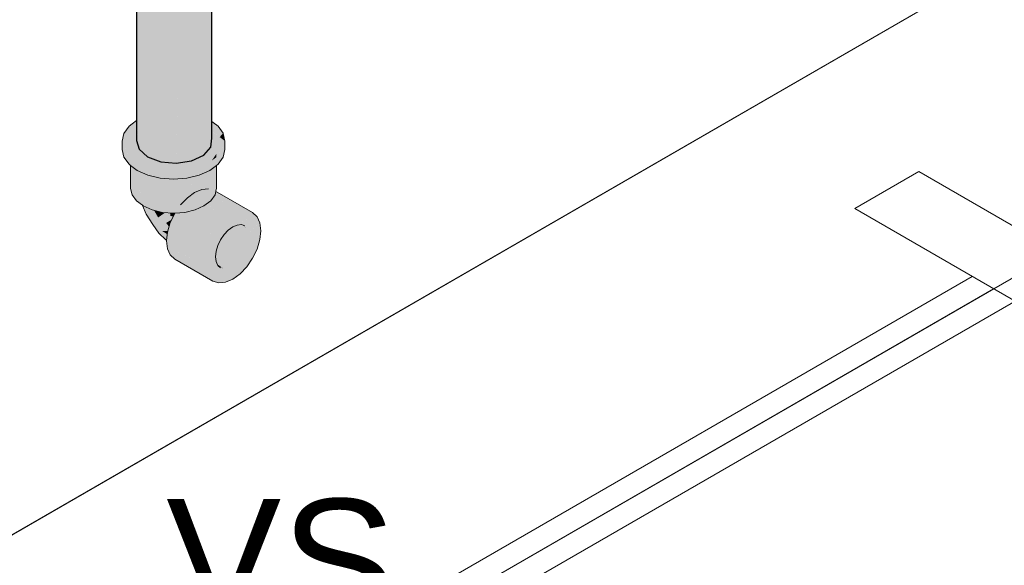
# Model space of a CAD drawing. Header units: millimetres. Extents: x 2 to 902, y -447 to 199.
# Tile 363 of 656: x 76.339 to 77.935, y 91.405 to 92.289. Entities that reach past the tile are written whole.
import ezdxf

# ---------------------------------------------------------------- set-up
doc = ezdxf.new("R2010")
doc.units = ezdxf.units.MM
doc.header["$MEASUREMENT"] = 0
doc.linetypes.add('NULL', pattern=[0])
for name, color, linetype, lineweight in [('AF-Condutos', 4, 'Continuous', 25), ('AF-Peça de utilização', 9, 'Continuous', 18), ('IFC-Elemento de mobília-Contorno', 152, 'Continuous', 5), ('IFC-Laje-Contorno', 134, 'Continuous', 5), ('IFC-Parede padrão-Contorno', 44, 'Continuous', 5), ('IFC-Parede-Contorno', 42, 'Continuous', 5), ('IFC-Viga-Contorno', 66, 'Continuous', 5), ('Textos', 7, 'Continuous', 9)]:
    doc.layers.add(name, color=color, linetype=linetype, lineweight=lineweight)
doc.styles.add('Arial', font='arial.ttf')

msp = doc.modelspace()

# ---------------------------------------------------------------- hatches: boundary and pattern name
at = {"layer": 'AF-Condutos', "linetype": 'Continuous'}
for points in [[(76.6376, 92.1337), (76.6376, 92.1483), (76.6376, 92.2418), (76.6371, 93.4234), (76.6371, 92.244), (76.6371, 92.1491), (76.6371, 92.244), (76.6371, 93.4234), (76.621, 92.3147), (76.6173, 93.4141), (76.5991, 92.4108), (76.6173, 92.1767), (76.6173, 92.331), (76.6184, 92.3262), (76.6187, 92.3246), (76.6184, 92.3262), (76.6173, 92.331), (76.6173, 92.1767), (76.6185, 92.1749), (76.6173, 92.1767), (76.6186, 92.148), (76.6189, 92.1744), (76.6186, 92.148), (76.6173, 92.1767), (76.5991, 92.4108), (76.5954, 92.2072), (76.6173, 92.149), (76.5954, 92.2072), (76.5947, 92.166), (76.5927, 92.0565), (76.6173, 92.0603), (76.6371, 92.0696), (76.6371, 92.1341), (76.6371, 92.0696), (76.6487, 92.0827), (76.6487, 92.1254), (76.6487, 92.133), (76.6487, 92.1932), (76.6487, 92.0827), (76.6488, 92.1927), (76.6487, 93.4365), (76.6385, 92.2377), (76.6371, 93.4234), (76.6377, 92.2412), (76.6378, 92.1481), (76.6377, 92.2412), (76.6371, 93.4234), (76.6376, 92.2418), (76.6376, 92.1483)], [(76.5927, 92.0565), (76.6168, 93.3869), (76.5927, 93.4063), (76.5927, 93.3811)], [(76.5283, 92.0937), (76.5322, 93.395), (76.5283, 93.3967)], [(76.5284, 92.1261), (76.5285, 92.1258), (76.5323, 92.0792), (76.5462, 92.0668), (76.5473, 92.1344), (76.5473, 92.14), (76.5462, 93.3907), (76.5462, 92.1392), (76.5462, 92.134), (76.5462, 92.1392), (76.5462, 93.3907), (76.5459, 93.3908), (76.5328, 92.1291), (76.5328, 92.128), (76.5323, 92.1278), (76.5328, 92.128), (76.5328, 92.1291), (76.5323, 92.1287), (76.5294, 92.1265), (76.5323, 92.1287), (76.5328, 92.1291), (76.5323, 93.395), (76.5322, 93.395)], [(76.5323, 93.394), (76.5328, 92.128), (76.5459, 93.389), (76.5459, 93.3908), (76.5453, 93.3909), (76.545, 93.391), (76.5368, 93.393), (76.5323, 93.395)], [(76.5462, 93.3881), (76.5473, 92.1344), (76.5671, 93.3857), (76.5666, 93.3866), (76.5622, 93.3869), (76.5462, 93.3907)], [(76.5671, 93.3865), (76.5462, 92.0668), (76.5675, 92.0588), (76.5675, 93.3865)], [(76.5922, 93.3846), (76.5922, 93.385), (76.5895, 93.3848), (76.5675, 93.3865), (76.5675, 93.3831), (76.5675, 92.0588)], [(76.6483, 93.3944), (76.6483, 93.3957), (76.6422, 93.393), (76.6371, 93.3918), (76.6371, 93.3907), (76.6385, 92.2377)], [(76.65, 92.1244), (76.65, 92.1311), (76.65, 92.1874), (76.65, 93.3964), (76.6499, 93.3964), (76.6487, 93.3958), (76.6488, 92.1927), (76.6487, 92.1329), (76.6487, 92.1254), (76.6487, 92.0827), (76.65, 92.0974)], [(76.5922, 93.385), (76.5675, 92.0588), (76.5927, 92.0565), (76.5927, 93.3851)], [(76.5284, 92.1261), (76.5283, 92.0937), (76.5323, 92.0792)]]:
    msp.add_hatch(color=151, dxfattribs=at).paths.add_polyline_path(points)
at = {"layer": 'AF-Peça de utilização', "linetype": 'Continuous'}
for points in [[(76.5283, 92.1256), (76.5283, 92.1257), (76.5211, 92.1203), (76.5162, 92.1166), (76.5086, 92.1002), (76.505, 92.0925), (76.5105, 92.0985), (76.505, 92.0925), (76.5246, 92.086), (76.5283, 92.0847), (76.531, 92.0838), (76.5283, 92.0937), (76.5283, 92.1095), (76.5283, 92.1096), (76.5232, 92.1125), (76.5213, 92.1195), (76.5232, 92.1125), (76.5283, 92.1096), (76.5283, 92.1098), (76.5283, 92.1173), (76.5283, 92.1236)], [(76.5078, 92.105), (76.505, 92.0925), (76.5162, 92.1166)], [(76.6523, 92.1227), (76.65, 92.1244), (76.65, 92.1236), (76.65, 92.1212), (76.65, 92.1158), (76.65, 92.1088), (76.65, 92.0974), (76.6488, 92.0846), (76.6487, 92.0827), (76.6495, 92.0837), (76.6487, 92.0827), (76.6403, 92.0733), (76.6371, 92.0696), (76.6412, 92.0715), (76.6479, 92.0746), (76.6412, 92.0715), (76.6371, 92.0696), (76.6343, 92.0682), (76.6353, 92.0675), (76.6401, 92.0639), (76.642, 92.0642), (76.6401, 92.0639), (76.6343, 92.0682), (76.6195, 92.0613), (76.6173, 92.0603), (76.6144, 92.0599), (76.6152, 92.0594), (76.6253, 92.0535), (76.6265, 92.0534), (76.6275, 92.0533), (76.6201, 92.0608), (76.6221, 92.0611), (76.6201, 92.0608), (76.6275, 92.0533), (76.6265, 92.0534), (76.6253, 92.0535), (76.6299, 92.0509), (76.6341, 92.0527), (76.6472, 92.0585), (76.6444, 92.0645), (76.6471, 92.0649), (76.6444, 92.0645), (76.6466, 92.0598), (76.6474, 92.065), (76.6466, 92.0598), (76.6472, 92.0585), (76.65, 92.0635), (76.6498, 92.0654), (76.6488, 92.075), (76.6498, 92.0654), (76.65, 92.0635), (76.65, 92.0654), (76.65, 92.0635), (76.6472, 92.0585), (76.65, 92.0621), (76.652, 92.0657), (76.65, 92.0756), (76.65, 92.083), (76.65, 92.0842), (76.65, 92.083), (76.65, 92.0756), (76.654, 92.0775), (76.65, 92.0756), (76.652, 92.0657), (76.65, 92.0621), (76.6472, 92.0585), (76.65, 92.0606), (76.6529, 92.0658), (76.65, 92.0606), (76.6536, 92.0659), (76.6578, 92.0721), (76.6547, 92.0778), (76.6508, 92.0851), (76.65, 92.0869), (76.6508, 92.0851), (76.6547, 92.0778), (76.6578, 92.0721), (76.6578, 92.0793), (76.6578, 92.0721), (76.6578, 92.0666), (76.6578, 92.0665), (76.6579, 92.0666), (76.6604, 92.0685), (76.6675, 92.0838), (76.6649, 92.0825), (76.6675, 92.0838), (76.6716, 92.0925), (76.6578, 92.0931), (76.6716, 92.0925), (76.663, 92.099), (76.6578, 92.1028), (76.6509, 92.108), (76.663, 92.099), (76.6684, 92.105), (76.6685, 92.1051), (76.6515, 92.1149), (76.652, 92.1203), (76.6515, 92.1149), (76.6685, 92.1051), (76.6686, 92.1052), (76.6604, 92.1166)], [(76.6687, 92.105), (76.6685, 92.1051), (76.6684, 92.105), (76.663, 92.099), (76.6716, 92.0925)], [(76.6687, 92.105), (76.6686, 92.1052), (76.6685, 92.1051)], [(76.505, 92.0925), (76.505, 92.0789), (76.5078, 92.0665), (76.5162, 92.0549), (76.5078, 92.0801), (76.5162, 92.0549), (76.5187, 92.0529), (76.5294, 92.0449), (76.5187, 92.0639), (76.5294, 92.0449), (76.5466, 92.0373), (76.5667, 92.0325), (76.5883, 92.0308), (76.6098, 92.0325), (76.5883, 92.0444), (76.5667, 92.0461), (76.5466, 92.0509), (76.5667, 92.0461), (76.5883, 92.0444), (76.6098, 92.0325), (76.6299, 92.0373), (76.6098, 92.0461), (76.6299, 92.0373), (76.6472, 92.0449), (76.6578, 92.0529), (76.6604, 92.0549), (76.6578, 92.0556), (76.6604, 92.0549), (76.6687, 92.0665), (76.6716, 92.0789), (76.6716, 92.0925), (76.6687, 92.0801), (76.6716, 92.0925), (76.6604, 92.0685), (76.6578, 92.0665), (76.6472, 92.0585), (76.6299, 92.0509), (76.5294, 92.0585), (76.5187, 92.0665), (76.5237, 92.0628), (76.5294, 92.0585), (76.5565, 92.0598), (76.5294, 92.0585), (76.5782, 92.0548), (76.5805, 92.0546), (76.6299, 92.0509), (76.5946, 92.0563), (76.6299, 92.0509), (76.6207, 92.054), (76.6299, 92.0509), (76.6253, 92.0535), (76.6144, 92.0599), (76.6066, 92.0587), (76.5931, 92.0566), (76.5927, 92.0565), (76.5914, 92.0563), (76.5927, 92.0565), (76.5847, 92.0572), (76.5675, 92.0588), (76.5639, 92.0602), (76.5598, 92.0617), (76.5187, 92.0681), (76.5361, 92.0654), (76.5336, 92.0716), (76.5294, 92.0817), (76.5242, 92.0751), (76.5294, 92.0817), (76.5336, 92.0716), (76.5361, 92.0654), (76.5345, 92.0712), (76.5361, 92.0654), (76.5503, 92.0632), (76.5598, 92.0617), (76.5473, 92.0664), (76.5462, 92.0668), (76.5323, 92.0792), (76.531, 92.0838), (76.5246, 92.086), (76.5214, 92.0761), (76.5187, 92.0771), (76.5214, 92.0761), (76.5246, 92.086), (76.5187, 92.0879), (76.5174, 92.0776), (76.5187, 92.0879), (76.505, 92.0925), (76.5108, 92.0801), (76.5162, 92.0685)], [(76.65, 92.0606), (76.6578, 92.0665), (76.6578, 92.0721)], [(76.5203, 92.0517), (76.5187, 92.0529), (76.5187, 92.0158), (76.5211, 92.0054), (76.528, 91.9957), (76.528, 92.0459), (76.5229, 92.0498), (76.5211, 92.0512)], [(76.53, 92.0445), (76.53, 92.0447), (76.5294, 92.0449), (76.528, 92.0459), (76.5281, 92.0455), (76.5377, 91.9885), (76.5391, 91.9874), (76.5303, 92.0442), (76.53, 92.0447)], [(76.528, 91.9957), (76.5377, 91.9885), (76.528, 92.0459), (76.528, 92.0114)], [(76.6578, 92.0166), (76.6562, 92.0517), (76.6559, 92.0515), (76.6559, 92.0515), (76.6555, 92.0512), (76.6504, 92.0474), (76.6502, 92.0472), (76.6501, 92.0471), (76.6541, 92.0163), (76.6546, 92.0124), (76.6546, 92.0124), (76.6555, 92.0118), (76.6554, 92.0121), (76.6548, 92.0163), (76.6555, 92.0118), (76.6555, 92.0164), (76.6567, 92.0165), (76.6568, 92.0165), (76.6567, 92.0165), (76.6555, 92.0164), (76.6555, 92.0121), (76.6568, 92.0117), (76.6555, 92.0121), (76.6555, 92.0118), (76.6546, 92.0124), (76.6544, 92.0125), (76.6487, 92.0157), (76.6485, 92.0158), (76.6486, 92.0157), (76.6499, 92.0139), (76.6486, 92.0157), (76.6485, 92.0158), (76.6485, 92.0157), (76.6485, 92.0158), (76.6408, 92.0401), (76.6472, 92.0199), (76.6485, 92.0158), (76.6487, 92.0157), (76.6546, 92.0124), (76.6541, 92.0163), (76.6533, 92.0225), (76.6501, 92.0471), (76.6485, 92.0459), (76.6485, 92.0204), (76.6485, 92.0455), (76.6485, 92.0459), (76.6472, 92.0449), (76.6412, 92.0404), (76.6472, 92.0449), (76.6406, 92.042), (76.6402, 92.0418), (76.6393, 92.0414), (76.6397, 92.0393), (76.6439, 92.0185), (76.6445, 92.0155), (76.6471, 92.0156), (76.6445, 92.0155), (76.645, 92.0154), (76.6485, 92.0143), (76.645, 92.0154), (76.6445, 92.0155), (76.6446, 92.0153), (76.6485, 91.9957), (76.6555, 92.0054), (76.6568, 92.0111), (76.6569, 92.0117), (76.6578, 92.0158)], [(76.6578, 92.0158), (76.6578, 92.0529), (76.6562, 92.0517)], [(76.5302, 92.0445), (76.53, 92.0447), (76.5303, 92.0442)], [(76.5391, 92.0406), (76.5302, 92.0445), (76.5391, 91.9874), (76.5535, 91.981), (76.5414, 92.0396)], [(76.5416, 92.0385), (76.5535, 91.981), (76.5535, 92.0342), (76.5535, 92.0356), (76.5519, 92.036), (76.5466, 92.0373), (76.5414, 92.0396)], [(76.5535, 92.0356), (76.5535, 91.981), (76.5703, 91.977), (76.5558, 92.0351)], [(76.5562, 92.0333), (76.5703, 91.977), (76.5703, 92.0316), (76.5703, 92.0322), (76.5694, 92.0323), (76.5667, 92.0325), (76.5558, 92.0351)], [(76.5703, 92.0322), (76.5703, 91.977), (76.5883, 91.9756), (76.5883, 92.0308), (76.5725, 92.032)], [(76.6231, 92.0096), (76.623, 92.0098), (76.6162, 92.0067), (76.6223, 92.0093), (76.6162, 92.0067), (76.6158, 92.0065), (76.6159, 92.0063), (76.6163, 92.0049), (76.6159, 92.0063), (76.6106, 92.0007), (76.6159, 92.0063), (76.6146, 92.011), (76.6085, 92.0324), (76.6063, 92.0322), (76.5917, 92.0311), (76.6063, 91.9989), (76.6063, 91.9976), (76.607, 91.9969), (76.6063, 91.9976), (76.6063, 91.9962), (76.6063, 91.9989), (76.5917, 92.0311), (76.5915, 92.0311), (76.6056, 91.9979), (76.5915, 92.0311), (76.5905, 92.031), (76.6018, 91.9924), (76.5906, 92.0307), (76.5883, 92.0388), (76.5883, 92.0308), (76.5883, 91.9772), (76.5996, 91.9892), (76.602, 91.9917), (76.5996, 91.9892), (76.5883, 91.9772), (76.5914, 91.9772), (76.5883, 91.9772), (76.5883, 91.9756), (76.5905, 91.9758), (76.6063, 91.977), (76.6231, 91.981), (76.6375, 91.9874), (76.631, 92.013), (76.6304, 92.0152), (76.6291, 92.0203), (76.6251, 92.0361), (76.6231, 92.0356), (76.6231, 92.0139), (76.6231, 92.0098)], [(76.623, 92.0098), (76.6216, 92.0123), (76.6105, 92.0325), (76.6104, 92.0326), (76.6098, 92.0325), (76.6085, 92.0324), (76.6085, 92.0322), (76.6158, 92.0065), (76.6162, 92.0067)], [(76.6231, 92.0139), (76.6231, 92.0335), (76.6231, 92.0356), (76.611, 92.0328), (76.6104, 92.0326), (76.6111, 92.0326), (76.6104, 92.0326), (76.6105, 92.0325)], [(76.6231, 92.0096), (76.6231, 92.0139), (76.6104, 92.0326), (76.6216, 92.0123)], [(76.6375, 92.0146), (76.637, 92.0155), (76.634, 92.0143), (76.637, 92.0155), (76.6304, 92.0152), (76.6307, 92.014), (76.631, 92.013), (76.6375, 91.9874), (76.6485, 91.9957), (76.6446, 92.0153), (76.6439, 92.0185), (76.6428, 92.0242), (76.6393, 92.0414), (76.6375, 92.0406), (76.6375, 92.0204), (76.6278, 92.0363), (76.6375, 92.0204), (76.6375, 92.0391), (76.6375, 92.0406), (76.6299, 92.0373), (76.6276, 92.0367), (76.6269, 92.0366), (76.6272, 92.0361), (76.6358, 92.0191), (76.6375, 92.0157), (76.6358, 92.0191), (76.6272, 92.0361), (76.6269, 92.0366), (76.6268, 92.0365), (76.627, 92.036), (76.6354, 92.0188), (76.627, 92.036), (76.6268, 92.0365), (76.6251, 92.0361), (76.6253, 92.0352), (76.6304, 92.0152), (76.637, 92.0155)], [(76.6645, 91.9325), (76.6635, 91.9305), (76.6982, 91.9013), (76.6633, 91.9307), (76.6615, 91.9281), (76.6601, 91.9233), (76.6594, 91.9208), (76.6573, 91.9139), (76.6915, 91.8942), (76.6573, 91.9139), (76.657, 91.9107), (76.6564, 91.905), (76.6842, 91.8889), (76.6564, 91.905), (76.6569, 91.9009), (76.6573, 91.8972), (76.677, 91.8859), (76.6573, 91.8972), (76.6594, 91.8926), (76.6703, 91.8852), (76.6601, 91.8911), (76.661, 91.8891), (76.6645, 91.887), (76.6601, 91.8911), (76.6573, 91.8972), (76.6564, 91.905), (76.6573, 91.9139), (76.6601, 91.9233), (76.6645, 91.9325), (76.6703, 91.941), (76.677, 91.9481), (76.6842, 91.9533), (76.6826, 91.9676), (76.684, 91.9554), (76.6842, 91.9533), (76.6842, 91.9557), (76.6842, 91.9667), (76.6842, 91.9533), (76.6915, 91.9564), (76.6891, 91.9638), (76.6909, 91.9582), (76.6915, 91.9564), (76.692, 91.959), (76.6926, 91.9618), (76.6915, 91.9564), (76.6982, 91.9571), (76.6944, 91.9608), (76.6966, 91.9586), (76.6975, 91.959), (76.6966, 91.9586), (76.6982, 91.9571), (76.6991, 91.9581), (76.7163, 91.9767), (76.6563, 92.0088), (76.7069, 91.9796), (76.6987, 91.9583), (76.6992, 91.9597), (76.7069, 91.9796), (76.6618, 92.0057), (76.6575, 92.0082), (76.6563, 92.0088), (76.6575, 92.0082), (76.7163, 91.9767), (76.6577, 92.0085), (76.7163, 91.9767), (76.6588, 92.0099), (76.6568, 92.0111), (76.645, 92.0154), (76.6563, 92.0092), (76.645, 92.0154), (76.634, 92.0143), (76.6548, 92.0044), (76.6555, 92.0054), (76.659, 92.0036), (76.6555, 92.0054), (76.6548, 92.0044), (76.6552, 92.0042), (76.658, 92.0029), (76.6565, 92.0017), (76.658, 92.0029), (76.6548, 92.0044), (76.6537, 92.0029), (76.6562, 92.0015), (76.696, 91.9785), (76.6842, 91.9735), (76.696, 91.9785), (76.6619, 91.9982), (76.6562, 92.0015), (76.6508, 91.9974), (76.6555, 91.9954), (76.6508, 91.9974), (76.6485, 91.9957), (76.6528, 91.9942), (76.6511, 91.9935), (76.6528, 91.9942), (76.6485, 91.9957), (76.6477, 91.9946), (76.6503, 91.9931), (76.6478, 91.992), (76.6503, 91.9931), (76.6473, 91.9948), (76.6453, 91.9933), (76.6474, 91.9918), (76.679, 91.9697), (76.6474, 91.9918), (76.6442, 91.9904), (76.6474, 91.9918), (76.6453, 91.9933), (76.6473, 91.9948), (76.6477, 91.9946), (76.6485, 91.9957), (76.65, 91.9977), (76.6485, 91.9957), (76.6508, 91.9974), (76.6562, 92.0015), (76.6537, 92.0029), (76.6548, 92.0044), (76.634, 92.0143), (76.6223, 92.0093), (76.6427, 91.9913), (76.6439, 91.9902), (76.6448, 91.9894), (76.6725, 91.965), (76.6383, 91.9847), (76.6308, 91.9829), (76.6383, 91.9847), (76.6353, 91.9864), (76.6106, 92.0007), (76.629, 91.9836), (76.6106, 92.0007), (76.5996, 91.9892), (76.6165, 91.9794), (76.6231, 91.981), (76.6339, 91.9791), (76.63, 91.9827), (76.6616, 91.9534), (76.6339, 91.9791), (76.6231, 91.981), (76.6265, 91.9785), (76.6231, 91.981), (76.6165, 91.9794), (76.6178, 91.9787), (76.619, 91.978), (76.6165, 91.9794), (76.5996, 91.9892), (76.6113, 91.9782), (76.6127, 91.9775), (76.6113, 91.9782), (76.5996, 91.9892), (76.5969, 91.9763), (76.5905, 91.9758), (76.5902, 91.9754), (76.593, 91.9738), (76.6063, 91.977), (76.593, 91.9738), (76.6521, 91.9396), (76.6121, 91.9774), (76.6521, 91.9396), (76.5902, 91.9754), (76.6449, 91.9246), (76.5902, 91.9754), (76.583, 91.9604), (76.5785, 91.9451), (76.6404, 91.9094), (76.5785, 91.9451), (76.577, 91.9315), (76.5789, 91.93), (76.577, 91.9315), (76.5769, 91.9307), (76.5809, 91.9284), (76.5769, 91.9307), (76.5785, 91.918), (76.6071, 91.9071), (76.6389, 91.8949), (76.6404, 91.8822), (76.6449, 91.8722), (76.6404, 91.8822), (76.6389, 91.8949), (76.5785, 91.918), (76.583, 91.908), (76.5902, 91.9013), (76.6521, 91.8655), (76.6616, 91.8626), (76.6725, 91.8637), (76.6842, 91.8687), (76.696, 91.8773), (76.7069, 91.8888), (76.7163, 91.9026), (76.7235, 91.9176), (76.7281, 91.9329), (76.7296, 91.9473), (76.7281, 91.96), (76.7112, 91.945), (76.6882, 91.955), (76.6877, 91.9548), (76.6842, 91.9533), (76.7121, 91.9372), (76.6842, 91.9533), (76.6814, 91.9512), (76.677, 91.9481), (76.6746, 91.9463), (76.7112, 91.9283), (76.6751, 91.9461), (76.675, 91.946), (76.6703, 91.941), (76.7084, 91.919), (76.6703, 91.941), (76.6689, 91.939), (76.6645, 91.9325), (76.704, 91.9097)], [(76.6427, 91.9913), (76.6223, 92.0093), (76.6106, 92.0007), (76.6353, 91.9864), (76.6358, 91.9861), (76.6383, 91.9847), (76.6408, 91.9853), (76.6375, 91.9874), (76.6408, 91.9853), (76.6383, 91.9847), (76.6725, 91.965), (76.6476, 91.9869), (76.6439, 91.9902)], [(76.5377, 91.9885), (76.5379, 91.9879), (76.5437, 91.9741), (76.5545, 91.9575), (76.5643, 91.9435), (76.5757, 91.9326), (76.5771, 91.932), (76.5772, 91.9331), (76.5781, 91.9414), (76.5702, 91.9466), (76.5789, 91.9466), (76.581, 91.9538), (76.5762, 91.9598), (76.5612, 91.9581), (76.5762, 91.9598), (76.5854, 91.9653), (76.5878, 91.9704), (76.5832, 91.9712), (76.5826, 91.9761), (76.5747, 91.9767), (76.5633, 91.9688), (76.5531, 91.9685), (76.5633, 91.9688), (76.5577, 91.9783), (76.5573, 91.9793), (76.5571, 91.9802), (76.5563, 91.9803), (76.5556, 91.9805), (76.5563, 91.9798), (76.5556, 91.9805), (76.5535, 91.981), (76.5512, 91.9816), (76.5535, 91.981), (76.5438, 91.9853), (76.5438, 91.9833), (76.5439, 91.9786), (76.5438, 91.9839), (76.5438, 91.9853), (76.5429, 91.9857), (76.5408, 91.9866), (76.5411, 91.9859), (76.5392, 91.9873), (76.5391, 91.9874), (76.5381, 91.9879), (76.5391, 91.9874)], [(76.5392, 91.9873), (76.5392, 91.9874), (76.5391, 91.9874)], [(76.5392, 91.9874), (76.5392, 91.9873), (76.5411, 91.9859), (76.5408, 91.9866), (76.5405, 91.9868)], [(76.5633, 91.9688), (76.5739, 91.9761), (76.5747, 91.9767), (76.5703, 91.977), (76.5623, 91.9789), (76.5624, 91.9776), (76.5623, 91.9789), (76.5599, 91.9795), (76.5571, 91.9802), (76.5577, 91.9783), (76.5579, 91.9779)], [(76.5762, 91.9598), (76.5803, 91.9547), (76.5823, 91.9589), (76.583, 91.9604), (76.5854, 91.9653), (76.5843, 91.9647)], [(76.5832, 91.9712), (76.589, 91.9756), (76.5891, 91.9757), (76.5891, 91.9757), (76.5883, 91.9756), (76.5881, 91.9757), (76.588, 91.9756), (76.5881, 91.9757), (76.5826, 91.9761), (76.5827, 91.9752)], [(76.5869, 91.9706), (76.5878, 91.9704), (76.5902, 91.9754), (76.5905, 91.9758), (76.5904, 91.9758), (76.5891, 91.9757), (76.5832, 91.9712)], [(76.6872, 91.9555), (76.7112, 91.945), (76.7153, 91.9487), (76.7281, 91.96), (76.7099, 91.9518), (76.7281, 91.96), (76.7235, 91.97), (76.7092, 91.9522), (76.7084, 91.9512), (76.6982, 91.9571), (76.6937, 91.9566), (76.6915, 91.9564)], [(76.6986, 91.9571), (76.7084, 91.9512), (76.7235, 91.97), (76.7163, 91.9767), (76.6982, 91.9571), (76.704, 91.9553)], [(76.5803, 91.9547), (76.581, 91.9538), (76.5825, 91.9589), (76.583, 91.9604), (76.5823, 91.9589)], [(76.7084, 91.9512), (76.6992, 91.9568), (76.6982, 91.9571)], [(76.5775, 91.9418), (76.5781, 91.9414), (76.5785, 91.9451), (76.5786, 91.9466), (76.5702, 91.9466)], [(76.5786, 91.9466), (76.5785, 91.9451), (76.5789, 91.9466)], [(76.5757, 91.9326), (76.5768, 91.9317), (76.5767, 91.9321)], [(76.5771, 91.932), (76.5767, 91.9321), (76.5768, 91.9317)], [(76.577, 91.9316), (76.5771, 91.932), (76.5768, 91.9317)], [(76.6577, 91.8938), (76.6578, 91.8932), (76.6601, 91.8911), (76.6703, 91.8852)]]:
    msp.add_hatch(color=161, dxfattribs=at).paths.add_polyline_path(points)

# ---------------------------------------------------------------- linework, layer by layer
at = {"layer": 'AF-Condutos'}
for p, q in [((76.5283, 93.3967), (76.5283, 92.0937)), ((76.65, 92.1874), (76.65, 93.3964)), ((76.65, 92.1311), (76.65, 92.1874)), ((76.65, 92.1244), (76.65, 92.1311)), ((76.65, 92.0974), (76.65, 92.1244)), ((76.5283, 92.0937), (76.5323, 92.0792)), ((76.6487, 92.0827), (76.65, 92.0974)), ((76.5323, 92.0792), (76.5462, 92.0668)), ((76.6371, 92.0696), (76.6487, 92.0827)), ((76.5462, 92.0668), (76.5675, 92.0588)), ((76.6173, 92.0603), (76.6371, 92.0696)), ((76.5675, 92.0588), (76.5927, 92.0565)), ((76.5927, 92.0565), (76.6173, 92.0603))]:
    msp.add_line(p, q, dxfattribs=at)
at = {"layer": 'AF-Peça de utilização'}
for p, q in [((76.5283, 92.1257), (76.5211, 92.1203)), ((76.5162, 92.1166), (76.5078, 92.105)), ((76.5211, 92.1203), (76.5162, 92.1166)), ((76.6523, 92.1227), (76.65, 92.1244)), ((76.6604, 92.1166), (76.6523, 92.1227)), ((76.6686, 92.1052), (76.6604, 92.1166)), ((76.5078, 92.105), (76.505, 92.0925)), ((76.6687, 92.105), (76.6686, 92.1052)), ((76.6716, 92.0925), (76.6687, 92.105)), ((76.505, 92.0925), (76.505, 92.0789)), ((76.505, 92.0789), (76.5078, 92.0665)), ((76.6687, 92.0665), (76.6716, 92.0789)), ((76.6716, 92.0789), (76.6716, 92.0925)), ((76.5078, 92.0665), (76.5162, 92.0549)), ((76.6604, 92.0549), (76.6687, 92.0665)), ((76.5162, 92.0549), (76.5187, 92.0529)), ((76.5187, 92.0529), (76.5294, 92.0449)), ((76.5187, 92.0529), (76.5187, 92.0158)), ((76.6472, 92.0449), (76.6578, 92.0529)), ((76.6578, 92.0529), (76.6604, 92.0549)), ((76.6578, 92.0158), (76.6578, 92.0529)), ((76.5294, 92.0449), (76.5466, 92.0373)), ((76.5466, 92.0373), (76.5667, 92.0325)), ((76.5667, 92.0325), (76.5883, 92.0308)), ((76.5883, 92.0308), (76.6098, 92.0325)), ((76.6098, 92.0325), (76.6299, 92.0373)), ((76.6299, 92.0373), (76.6472, 92.0449)), ((76.5187, 92.0158), (76.5211, 92.0054)), ((76.634, 92.0143), (76.6223, 92.0093)), ((76.645, 92.0154), (76.634, 92.0143)), ((76.6569, 92.0117), (76.6578, 92.0158)), ((76.5211, 92.0054), (76.528, 91.9957)), ((76.6106, 92.0007), (76.5996, 91.9892)), ((76.6223, 92.0093), (76.6106, 92.0007)), ((76.6485, 91.9957), (76.6555, 92.0054)), ((76.6555, 92.0054), (76.6568, 92.0111)), ((76.6568, 92.0111), (76.6569, 92.0117)), ((76.6588, 92.0099), (76.6568, 92.0111)), ((76.7163, 91.9767), (76.6588, 92.0099)), ((76.528, 91.9957), (76.5377, 91.9885)), ((76.5377, 91.9885), (76.5391, 91.9874)), ((76.5377, 91.9885), (76.5379, 91.9879)), ((76.5379, 91.9879), (76.5437, 91.9741)), ((76.5391, 91.9874), (76.5535, 91.981)), ((76.6231, 91.981), (76.6375, 91.9874)), ((76.6375, 91.9874), (76.6485, 91.9957)), ((76.5437, 91.9741), (76.5545, 91.9575)), ((76.5535, 91.981), (76.5703, 91.977)), ((76.5703, 91.977), (76.5883, 91.9756)), ((76.5902, 91.9754), (76.583, 91.9604)), ((76.5883, 91.9756), (76.5905, 91.9758)), ((76.5905, 91.9758), (76.5902, 91.9754)), ((76.5905, 91.9758), (76.6063, 91.977)), ((76.6063, 91.977), (76.6231, 91.981)), ((76.7235, 91.97), (76.7163, 91.9767)), ((76.7281, 91.96), (76.7235, 91.97)), ((76.5545, 91.9575), (76.5643, 91.9435)), ((76.583, 91.9604), (76.5785, 91.9451)), ((76.677, 91.9481), (76.6842, 91.9533)), ((76.6842, 91.9533), (76.6915, 91.9564)), ((76.6915, 91.9564), (76.6982, 91.9571)), ((76.6982, 91.9571), (76.704, 91.9553)), ((76.7296, 91.9473), (76.7281, 91.96)), ((76.5643, 91.9435), (76.5757, 91.9326)), ((76.5785, 91.9451), (76.577, 91.9315)), ((76.6645, 91.9325), (76.6703, 91.941)), ((76.6703, 91.941), (76.677, 91.9481)), ((76.7281, 91.9329), (76.7296, 91.9473)), ((76.5757, 91.9326), (76.5768, 91.9317)), ((76.577, 91.9315), (76.5769, 91.9307)), ((76.5769, 91.9307), (76.5785, 91.918)), ((76.5785, 91.918), (76.583, 91.908)), ((76.6573, 91.9139), (76.6601, 91.9233)), ((76.6601, 91.9233), (76.6645, 91.9325)), ((76.7163, 91.9026), (76.7235, 91.9176)), ((76.7235, 91.9176), (76.7281, 91.9329)), ((76.583, 91.908), (76.5902, 91.9013)), ((76.6564, 91.905), (76.6573, 91.9139)), ((76.6573, 91.8972), (76.6564, 91.905)), ((76.7069, 91.8888), (76.7163, 91.9026)), ((76.5902, 91.9013), (76.6521, 91.8655)), ((76.6601, 91.8911), (76.6573, 91.8972)), ((76.6645, 91.887), (76.6601, 91.8911)), ((76.696, 91.8773), (76.7069, 91.8888)), ((76.6842, 91.8687), (76.696, 91.8773)), ((76.6521, 91.8655), (76.6616, 91.8626)), ((76.6616, 91.8626), (76.6725, 91.8637)), ((76.6725, 91.8637), (76.6842, 91.8687))]:
    msp.add_line(p, q, dxfattribs=at)
at = {"layer": 'IFC-Elemento de mobília-Contorno', "lineweight": 5}
for p, q in [((77.6922, 91.9832), (77.7961, 92.0432)), ((82.0742, 89.5732), (77.7961, 92.0432)), ((81.9703, 89.5132), (77.6922, 91.9832))]:
    msp.add_line(p, q, dxfattribs=at)
at = {"layer": 'IFC-Laje-Contorno', "color": 7, "lineweight": 5}
msp.add_line((74.8689, 90.0932), (77.9173, 91.8532), dxfattribs=at)
at = {"layer": 'IFC-Parede padrão-Contorno', "color": 7, "lineweight": 5}
for p, q in [((75.4091, 90.4051), (82.4643, 94.4784)), ((68.526, 86.3911), (78.5504, 92.1787))]:
    msp.add_line(p, q, dxfattribs=at)
at = {"layer": 'IFC-Parede-Contorno', "color": 7, "lineweight": 5}
msp.add_line((66.543, 85.8062), (82.014, 94.7384), dxfattribs=at)
at = {"layer": 'IFC-Viga-Contorno', "lineweight": 5}
for p, q in [((68.0063, 86.651), (80.6195, 93.9332)), ((74.8344, 90.1131), (77.8828, 91.8731))]:
    msp.add_line(p, q, dxfattribs=at)

# ---------------------------------------------------------------- texts
at = {"layer": 'Textos', "linetype": 'NULL', "insert": (76.7627, 91.3096), "char_height": 0.2, "width": 0.745732, "attachment_point": 8, "line_spacing_factor": 0.6, "style": 'Arial'}
msp.add_mtext('VS', dxfattribs=at)

doc.saveas('drawing.dxf')
